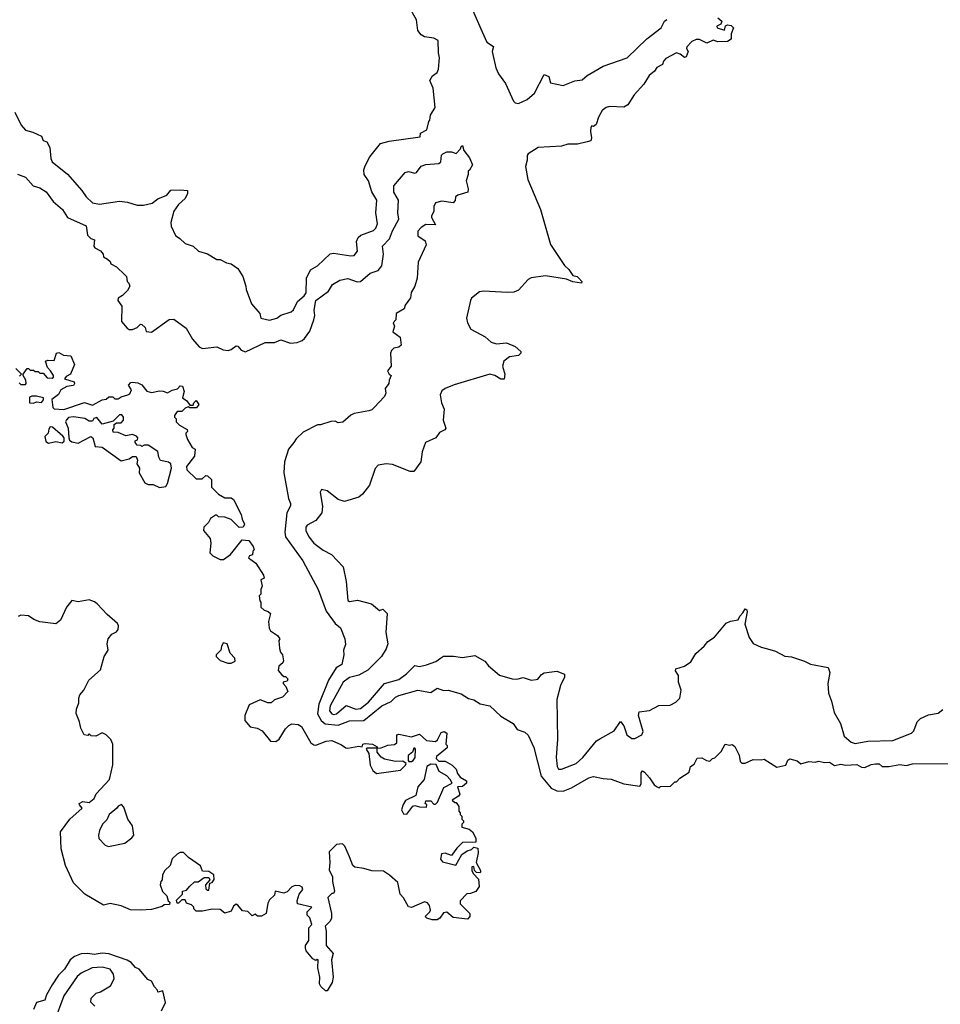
# Model space of a CAD drawing. Extents: x 2494106 to 2685573, y 758056 to 915185.
# Tile 348 of 507: x 2607079 to 2612849, y 896436 to 902605. Entities that reach past the tile are written whole.
import ezdxf

# ---------------------------------------------------------------- set-up
doc = ezdxf.new("R2010")
doc.units = 0

msp = doc.modelspace()

# ---------------------------------------------------------------- linework, layer by layer
at = {"layer": '0CON05XD'}
for points in [[(2607047.5, 902025), (2607088.6, 901945), (2607115, 901912.2), (2607161.3, 901901.3), (2607215.4, 901875.4), (2607225, 901848.8), (2607248.8, 901838.8), (2607266.7, 901805), (2607274, 901735), (2607283.3, 901715), (2607378, 901638), (2607468.5, 901535), (2607495.6, 901495), (2607535, 901457.8), (2607579.1, 901449.1), (2607705, 901468.8), (2607755, 901462), (2607815, 901443.8), (2607855, 901442.5), (2607910, 901455), (2607945, 901482.5), (2608000, 901505), (2608025, 901536.7), (2608085, 901540), (2608130, 901535), (2608130, 901515), (2608116, 901485), (2608075, 901446.2), (2608044.1, 901405.9), (2608025.8, 901335), (2608028, 901312), (2608055, 901252.5), (2608082.5, 901235), (2608115, 901202.5), (2608166.7, 901186.7), (2608200, 901155), (2608255, 901137.5), (2608315, 901102.5), (2608335, 901102.5), (2608375, 901082.5), (2608405, 901076.2), (2608446.4, 901046.4), (2608477.5, 900995), (2608496.4, 900936.4), (2608497.5, 900915), (2608532.5, 900825), (2608583.3, 900765), (2608590, 900735), (2608645, 900722.9), (2608690, 900735), (2608715.8, 900754.2), (2608780, 900775), (2608795, 900787.5), (2608819.7, 900840.3), (2608862, 900875), (2608875, 900893.3), (2608875.7, 900985), (2608902.3, 901037.7), (2608945, 901062.5), (2609025, 901138), (2609045, 901142.5), (2609155, 901125.7), (2609175, 901128), (2609195.8, 901155), (2609190, 901215), (2609199.5, 901240.5), (2609216.1, 901253.9), (2609295.6, 901284.4), (2609311.7, 901298.3), (2609320.8, 901325), (2609310, 901395), (2609316.9, 901475), (2609286.4, 901526.4), (2609265.5, 901595.5), (2609237.5, 901635), (2609236, 901665), (2609245, 901690), (2609273.8, 901745), (2609340.9, 901829.1), (2609395, 901844.3), (2609588.3, 901871.7), (2609590, 901895), (2609630, 901915), (2609643, 901967), (2609650, 901975), (2609653, 902007), (2609682.5, 902055), (2609670, 902175), (2609648.6, 902225), (2609665, 902254.2), (2609694.2, 902275), (2609704.4, 902295), (2609710, 902365), (2609703.6, 902396.4), (2609702.5, 902475), (2609675, 902490), (2609615, 902497.5), (2609595, 902510), (2609575, 902537.5), (2609566, 902605), (2609514.2, 902695)], [(2611455, 902616.2), (2611480, 902595), (2611472.5, 902577.5), (2611447.5, 902565), (2611450, 902555), (2611495, 902540), (2611503, 902567), (2611515, 902573.3), (2611537.9, 902567.9), (2611552.5, 902555), (2611537, 902517), (2611537, 902483), (2611515, 902469.2), (2611455, 902466), (2611425, 902476.2), (2611385, 902458), (2611340, 902480), (2611318.8, 902481.2), (2611291.2, 902468.8), (2611260, 902435), (2611257.5, 902425), (2611267.5, 902405), (2611255, 902372.5), (2611245, 902367.5), (2611218.3, 902388.3), (2611195, 902396.7), (2611127.7, 902362.3), (2611113.8, 902345), (2611107.5, 902325), (2611072.5, 902305), (2611057, 902283), (2611024.4, 902255.6), (2610989.8, 902200.2), (2610929.2, 902135), (2610889.3, 902070.7), (2610865, 902057.5), (2610775, 902061.2), (2610755, 902055.8), (2610730, 902035), (2610705.8, 901995), (2610690.7, 901949.3), (2610675, 901936.7), (2610665, 901940), (2610658.3, 901931.7), (2610655.8, 901905), (2610662.9, 901865), (2610658.8, 901845), (2610635, 901839.2), (2610575, 901824.4), (2610515, 901825.5), (2610475, 901812.7), (2610328, 901805), (2610266, 901765), (2610259.2, 901755), (2610258.8, 901725), (2610248.8, 901685), (2610264.2, 901604.2), (2610343.3, 901415), (2610406.1, 901196.1), (2610492.5, 901065), (2610520.8, 901040.8), (2610545, 901002.5), (2610572.5, 900995), (2610583.8, 900985), (2610602.5, 900965), (2610600, 900955), (2610545, 900963.3), (2610505, 900980), (2610375, 901000), (2610285, 900986.7), (2610265, 900976.7), (2610205, 900910.8), (2610175, 900898.6), (2610135, 900895.6), (2609985.5, 900904.5), (2609960.4, 900899.6), (2609910.7, 900859.3), (2609903.6, 900846.4), (2609879.2, 900735), (2609885.8, 900705), (2609905.9, 900665.9), (2609997, 900617), (2610034.1, 900584.1), (2610066.4, 900573.6), (2610129.3, 900579.3), (2610185, 900556.7), (2610220, 900525), (2610220, 900515), (2610205, 900500), (2610148.3, 900491.7), (2610112.5, 900465), (2610103.8, 900435), (2610120, 900385), (2610115, 900352.5), (2610095, 900353.3), (2610055.8, 900375.8), (2610025, 900384), (2609802.7, 900317.3), (2609745, 900294), (2609725, 900278.8), (2609714.1, 900254.1), (2609723.3, 900205), (2609740, 900165), (2609733.8, 900095), (2609748.8, 900045), (2609742.5, 900035), (2609710.5, 900019.5), (2609687.5, 899985), (2609622.5, 899955), (2609601.7, 899898.3), (2609593.3, 899835), (2609550, 899775), (2609525, 899773.3), (2609415, 899818), (2609375, 899821.4), (2609325, 899813.1), (2609307, 899793), (2609271.8, 899688.2), (2609227.7, 899632.3), (2609205, 899613.3), (2609115, 899586.7), (2609075, 899598.8), (2609005, 899653.8), (2608969.3, 899660.7), (2608961.2, 899645), (2608976.7, 899555), (2608972, 899515), (2608935, 899468), (2608881.3, 899438.7), (2608871.4, 899425), (2608873.1, 899405), (2608890.6, 899365), (2608923.1, 899325), (2608981.4, 899281.4), (2609034, 899255), (2609107, 899177), (2609124.4, 899084.4), (2609135.7, 898965.7), (2609145, 898960), (2609195, 898968.6), (2609284.1, 898944.1), (2609334.1, 898904.1), (2609355, 898912.5), (2609382.5, 898885), (2609373.5, 898765), (2609386.4, 898695), (2609376, 898664), (2609345.6, 898615), (2609259.9, 898530.1), (2609205, 898498.5), (2609145, 898482.5), (2609106.6, 898453.4), (2609024.6, 898305), (2609021.1, 898275), (2609035, 898255.7), (2609045, 898251.1), (2609065, 898256.7), (2609125, 898308.1), (2609185, 898285.4), (2609215, 898290), (2609265, 898329.1), (2609365.8, 898445), (2609455, 898470.8), (2609503.1, 898506.9), (2609555, 898558.1), (2609585, 898552.9), (2609627.8, 898562.2), (2609687.2, 898582.8), (2609716, 898605), (2609735, 898617.1), (2609797.9, 898617.9), (2609855, 898608.1), (2609931.7, 898621.7), (2609995, 898586), (2610016.8, 898556.8), (2610085, 898497.5), (2610165, 898476), (2610195, 898473.8), (2610235, 898482.9), (2610285, 898467.8), (2610315, 898470.6), (2610326.4, 898473.6), (2610348.6, 898501.4), (2610365, 898511.9), (2610445, 898522.5), (2610493.3, 898505), (2610493.8, 898485), (2610467.5, 898432.5), (2610444.2, 898345), (2610448.5, 898095), (2610441.3, 897985), (2610447.8, 897925), (2610455, 897910), (2610475, 897909.6), (2610565.8, 897945), (2610608.3, 897981.7), (2610694, 898086), (2610715, 898100), (2610805, 898150), (2610845, 898207.5), (2610865, 898180), (2610884.7, 898125), (2610915, 898101.5), (2610935, 898101.1), (2610978, 898125), (2610986.2, 898145), (2610957.5, 898245), (2610961.7, 898268.3), (2611025, 898276.2), (2611085, 898308), (2611155, 898310), (2611190.8, 898329.2), (2611216.2, 898355), (2611223.8, 898405), (2611206.7, 898455), (2611207.5, 898495), (2611188.8, 898525), (2611192, 898538), (2611246, 898554), (2611285, 898582.5), (2611317, 898633), (2611369.3, 898680.7), (2611390.7, 898709.3), (2611433, 898737), (2611507, 898823), (2611533, 898837), (2611582.5, 898845), (2611591.3, 898868.7), (2611611.7, 898888.3), (2611625, 898913.3), (2611635, 898907.5), (2611637.5, 898895), (2611623, 898817), (2611650, 898735), (2611675, 898697.5), (2611725, 898672.5), (2611765, 898662.5), (2611815, 898647.5), (2611875, 898617.5), (2611915, 898612.5), (2611996.4, 898586.4), (2612035, 898567.5), (2612146.4, 898546.4), (2612156.7, 898515), (2612143.3, 898445), (2612147.5, 898385), (2612166.7, 898335), (2612182.5, 898265), (2612222.5, 898195), (2612246.7, 898115), (2612289.3, 898079.3), (2612315, 898069.1), (2612395, 898083.9), (2612550.9, 898089.1), (2612667.5, 898135), (2612681.7, 898148.3), (2612702.5, 898205), (2612723.9, 898226.1), (2612775, 898250), (2612835, 898260), (2612865, 898282.5)], [(2609916.1, 902666.1), (2609978.3, 902528.3), (2610007.1, 902465), (2610048, 902438), (2610040.8, 902405), (2610044.1, 902385.9), (2610063.2, 902303.2), (2610079.2, 902265), (2610123.8, 902205), (2610173.8, 902095), (2610183.3, 902085), (2610205, 902079.2), (2610260, 902105), (2610304.6, 902145.4), (2610365, 902262.5), (2610395, 902250), (2610405, 902210), (2610485, 902193.1), (2610558.3, 902221.7), (2610605, 902228.9), (2610635, 902254.4), (2610735, 902312.9), (2610885, 902366.9), (2611010, 902485), (2611100, 902555), (2611119.2, 902595), (2611135, 902605.7)], [(2607065, 901637.5), (2607115, 901617.5), (2607163.8, 901563.8), (2607205, 901552.5), (2607245, 901526.2), (2607288.8, 901465), (2607346.7, 901415), (2607377.5, 901365), (2607495, 901312.5), (2607503.3, 901255), (2607525, 901234), (2607546.7, 901225), (2607543.8, 901185), (2607550, 901175), (2607585.9, 901155.9), (2607602.5, 901135), (2607605, 901120), (2607630, 901105), (2607645, 901090), (2607650, 901075), (2607685, 901057.5), (2607737, 901007), (2607747.5, 900995), (2607752.5, 900965), (2607762.5, 900955), (2607768.8, 900935), (2607755, 900907.5), (2607723, 900877), (2607695, 900860), (2607693.3, 900845), (2607719.3, 900809.3), (2607716.7, 900715), (2607752.3, 900672.3), (2607765, 900664), (2607785, 900664.3), (2607814.1, 900675.9), (2607835, 900696.7), (2607845, 900696.2), (2607865.5, 900675.5), (2607871.2, 900651.2), (2607905, 900648), (2608015, 900726), (2608045, 900728.8), (2608122.1, 900672.1), (2608162.6, 900602.6), (2608204.6, 900554.6), (2608225, 900545.6), (2608315, 900555.6), (2608355, 900536), (2608385, 900532), (2608405, 900538.8), (2608435, 900561.2), (2608445, 900560), (2608466.7, 900535), (2608495, 900524.3), (2608617, 900583), (2608675, 900582), (2608715, 900599.2), (2608775, 900579.2), (2608816.8, 900583.2), (2608850, 900595), (2608863.4, 900606.6), (2608896.3, 900653.7), (2608921.4, 900725), (2608928.8, 900751.2), (2608924.3, 900785), (2608934.2, 900845), (2609013.3, 900905), (2609040, 900945), (2609085, 900973.3), (2609135, 900984), (2609193.2, 900963.2), (2609215, 900964.3), (2609275, 901016), (2609325, 901034), (2609347.6, 901062.4), (2609359.4, 901135), (2609353.1, 901185), (2609397, 901233), (2609415, 901281.2), (2609456, 901355), (2609448, 901395), (2609453.8, 901475), (2609424.3, 901525), (2609424.2, 901565), (2609495, 901647.5), (2609515, 901653.3), (2609555, 901643.3), (2609565, 901647.5), (2609595, 901686.7), (2609625, 901696.7), (2609705, 901703.3), (2609717.5, 901715), (2609723, 901757), (2609730, 901765), (2609755, 901776.7), (2609785, 901776.2), (2609815, 901767.5), (2609842.5, 901795), (2609845, 901810), (2609855, 901817.5), (2609862.5, 901785), (2609898.8, 901738.8), (2609917.5, 901695), (2609898.3, 901661.7), (2609890, 901655), (2609890, 901635), (2609877.5, 901595), (2609888.8, 901545), (2609887.5, 901525), (2609823.9, 901506.1), (2609810, 901495), (2609807, 901473), (2609795, 901457.5), (2609725, 901467.5), (2609685, 901457.5), (2609673.3, 901435), (2609673.3, 901405), (2609660, 901375), (2609660, 901365), (2609685, 901320), (2609625, 901322), (2609595, 901303.3), (2609575, 901280), (2609575, 901250), (2609619.3, 901219.3), (2609626.7, 901195), (2609576, 901085), (2609570.6, 900985), (2609555.7, 900935), (2609532, 900895), (2609527.7, 900862.3), (2609495, 900816.7), (2609487.5, 900792.5), (2609437.5, 900765), (2609436.7, 900725), (2609420, 900705), (2609427.5, 900685), (2609418.3, 900648.3), (2609462.5, 900615), (2609470, 900565), (2609455, 900552.5), (2609423.9, 900546.1), (2609408.3, 900531.7), (2609402.5, 900515), (2609407.5, 900435), (2609383.3, 900405), (2609393.6, 900383.6), (2609407.5, 900375), (2609393.6, 900346.4), (2609393.3, 900325), (2609370, 900295), (2609372.5, 900265), (2609366.1, 900243.9), (2609300, 900175), (2609285, 900160), (2609266.4, 900153.6), (2609175, 900137.5), (2609153.6, 900126.4), (2609105, 900082.5), (2609075, 900080), (2609055, 900090), (2609028.3, 900088.3), (2608965, 900067.5), (2608945, 900067.5), (2608855, 900020), (2608810.7, 899979.3), (2608797.5, 899955), (2608762.5, 899915), (2608737.5, 899835), (2608734, 899765), (2608762.5, 899605), (2608775.9, 899574.1), (2608775, 899560), (2608753.3, 899515), (2608740, 899395), (2608744, 899365), (2608854.2, 899214.2), (2608950, 899035), (2608999.8, 898899.8), (2609055, 898821.2), (2609088.8, 898795), (2609116.4, 898726.4), (2609120.7, 898690.7), (2609108.8, 898655), (2609110, 898625), (2609097.5, 898565), (2609062, 898545), (2609013.6, 898466.4), (2608953.9, 898316.1), (2608944.2, 898255), (2608967.3, 898215), (2608993.6, 898193.6), (2609075, 898184.7), (2609145, 898211.2), (2609235, 898214.4), (2609349.2, 898305), (2609406.6, 898333.4), (2609435, 898360), (2609455, 898370), (2609575, 898404), (2609655, 898390), (2609695, 898416.2), (2609735, 898401.2), (2609765, 898403.8), (2609845, 898382), (2609892.5, 898352.5), (2609925, 898344), (2609965, 898318), (2610025, 898306), (2610095, 898241.2), (2610172.5, 898195), (2610197, 898157), (2610245, 898140), (2610265, 898122.5), (2610301.2, 898045), (2610346.2, 897865), (2610409.1, 897789.1), (2610445, 897772.5), (2610485, 897772.2), (2610537.7, 897792.3), (2610645, 897853.8), (2610675, 897862.5), (2610735, 897850), (2610785, 897847.5), (2610865, 897817.5), (2610965, 897802.5), (2610973, 897817), (2610974, 897886), (2610982, 897898), (2610995, 897891.2), (2611026.2, 897855), (2611055, 897811.2), (2611075, 897797.5), (2611087.5, 897792.5), (2611095, 897800), (2611157, 897803), (2611185, 897830), (2611195, 897830), (2611217, 897853), (2611275, 897890), (2611282.5, 897925), (2611305, 897940), (2611325, 897977.5), (2611355, 897980), (2611383, 897963), (2611405, 897960), (2611420, 897975), (2611435, 897980), (2611475, 898020), (2611500, 898065), (2611530, 898060)], [(2607075, 900330), (2607085, 900320), (2607115, 900320), (2607120, 900325), (2607117, 900347), (2607100, 900375), (2607100, 900385), (2607125, 900420), (2607135, 900420), (2607145, 900410), (2607165, 900410), (2607175, 900400), (2607195, 900400), (2607205, 900390), (2607225, 900390), (2607251.7, 900361.7), (2607281.7, 900358.3), (2607290, 900365), (2607290, 900375), (2607272.5, 900405), (2607252.5, 900425), (2607240, 900465), (2607255, 900472.5), (2607295, 900470), (2607310, 900515), (2607325, 900520), (2607353, 900503), (2607398.3, 900498.3), (2607422.5, 900445), (2607397.5, 900385), (2607370, 900370), (2607360, 900355), (2607420, 900335), (2607423.3, 900325), (2607415, 900314), (2607374.2, 900305.8), (2607337.5, 900285), (2607323, 900257), (2607280, 900225), (2607287.5, 900175), (2607295, 900167.5), (2607355, 900163.3), (2607485, 900206.7), (2607535, 900190), (2607595, 900222.5), (2607621.7, 900228.3), (2607638.3, 900241.7), (2607661.7, 900241.7), (2607675, 900230), (2607695, 900230), (2607715, 900242.5), (2607756.4, 900253.6), (2607768.3, 900261.7), (2607780, 900285), (2607760.8, 900315), (2607775, 900332), (2607785, 900334), (2607819.3, 900329.3), (2607845, 900317.5), (2607875, 900277.5), (2607905, 900268.8), (2607955, 900280), (2607978.3, 900278.3), (2608005, 900266.2), (2608035, 900283.8), (2608068.3, 900291.7), (2608085, 900310), (2608098.3, 900308.3), (2608110, 900275), (2608100, 900235), (2608126.7, 900216.7), (2608145, 900190), (2608165, 900190), (2608170, 900205), (2608185, 900220), (2608202.5, 900195), (2608187, 900173), (2608145, 900172.5), (2608135, 900180), (2608115, 900170), (2608095, 900150), (2608065, 900150), (2608050, 900125), (2608050, 900115), (2608060, 900105), (2608060, 900085), (2608080, 900065), (2608128.3, 900038.3), (2608130, 900025), (2608120, 900015), (2608120, 900005), (2608130, 899975), (2608160, 899925), (2608177.5, 899915), (2608175, 899870), (2608124.1, 899805.9), (2608126.7, 899785), (2608185, 899727.5), (2608221.7, 899728.3), (2608245, 899750), (2608255, 899747.5), (2608280, 899725), (2608280, 899675), (2608325, 899632.5), (2608365, 899610), (2608405, 899610), (2608418.3, 899598.3), (2608467.5, 899505), (2608472.5, 899475), (2608487.5, 899445), (2608480, 899425), (2608455, 899422.5), (2608403.6, 899473.6), (2608365, 899487.5), (2608325, 899490), (2608315, 899500), (2608305, 899500), (2608275, 899480), (2608262.5, 899455), (2608232.5, 899425), (2608230, 899405), (2608272.5, 899355), (2608277.5, 899325), (2608270, 899265), (2608290, 899245), (2608335, 899222.5), (2608356.7, 899223.3), (2608400, 899255), (2608473, 899347), (2608515, 899342.5), (2608542.5, 899305), (2608547.5, 899282.5), (2608540, 899275), (2608538.3, 899251.7), (2608520, 899245), (2608513, 899233), (2608559.3, 899199.3), (2608607.5, 899125), (2608610, 899105), (2608590, 899095), (2608597.5, 899055), (2608590, 899035), (2608590, 899005), (2608580, 898995), (2608583, 898963), (2608590, 898955), (2608590, 898925), (2608610, 898905), (2608636.7, 898896.7), (2608650, 898885), (2608637.5, 898835), (2608643, 898793), (2608650, 898775), (2608695, 898747.5), (2608710, 898725), (2608702.5, 898715), (2608707.5, 898665), (2608713, 898643), (2608726.7, 898625), (2608733, 898587), (2608727.5, 898575), (2608702.5, 898555), (2608698.3, 898528.3), (2608720.7, 898500.7), (2608735, 898490), (2608745, 898490), (2608760, 898475), (2608755, 898460), (2608730, 898455), (2608730, 898445), (2608747, 898427), (2608760, 898395), (2608725, 898360), (2608676.4, 898343.6), (2608655, 898323.8), (2608635, 898324), (2608585, 898342.5), (2608517, 898313), (2608490, 898245), (2608490, 898215), (2608523.9, 898173.9), (2608566.2, 898166.2), (2608599.3, 898149.3), (2608650, 898085), (2608685, 898082.5), (2608705, 898097.5), (2608745, 898162.5), (2608765, 898182.5), (2608785, 898192.5), (2608825, 898188.8), (2608845, 898176.7), (2608904, 898074), (2608922.3, 898062.3), (2608935, 898058.8), (2609000, 898085), (2609035, 898088.8), (2609095, 898062.5), (2609122.5, 898042.5), (2609135, 898041.2), (2609205, 898052.5), (2609225, 898050), (2609230, 898065), (2609245, 898070), (2609290, 898065), (2609318.3, 898048.3), (2609320, 898040), (2609345, 898042.5), (2609385, 898060), (2609427, 898063), (2609442.5, 898075), (2609442.5, 898125), (2609455, 898128.8), (2609535, 898112.5), (2609585, 898127.5), (2609628.3, 898088.3), (2609685, 898082.5), (2609697, 898093), (2609720.7, 898139.3), (2609740, 898145), (2609756.7, 898135), (2609750, 898065), (2609757, 898057), (2609757, 898043), (2609691.7, 897988.3), (2609690, 897975), (2609705, 897960), (2609745, 897960), (2609790, 897935), (2609815, 897910), (2609823, 897883), (2609840, 897860), (2609880, 897835), (2609878.3, 897821.7), (2609855, 897800), (2609821.7, 897798.3), (2609837, 897753), (2609829.3, 897740.7), (2609790, 897715), (2609805, 897700), (2609815, 897700), (2609830, 897675), (2609830, 897645), (2609840, 897635), (2609840, 897625), (2609850, 897615), (2609850, 897595), (2609860, 897585), (2609860, 897575), (2609850, 897565), (2609850, 897545), (2609895, 897532.5), (2609916.4, 897516.4), (2609937, 897477), (2609938.3, 897451.7), (2609855, 897450), (2609817.5, 897415), (2609785, 897367.5), (2609745, 897382.5), (2609721.7, 897378.3), (2609716.7, 897345), (2609728.3, 897328.3), (2609811.7, 897308.3), (2609850, 897375), (2609883, 897397), (2609910, 897405), (2609925, 897420), (2609950, 897415), (2609952.5, 897385), (2609940, 897325), (2609967.5, 897275), (2609967.5, 897265), (2609965, 897260), (2609941.7, 897261.7), (2609930, 897275), (2609925, 897300), (2609913.3, 897296.7), (2609912.5, 897275), (2609920, 897255), (2609955, 897220), (2609957.5, 897175), (2609936.7, 897143.3), (2609905, 897130), (2609881.7, 897128.3), (2609840, 897085), (2609840, 897065), (2609900, 897005), (2609900, 896985), (2609885, 896970), (2609795, 896980), (2609755, 897012.5), (2609735, 897010), (2609712.5, 896975), (2609695.8, 896964.2), (2609664.1, 896964.1), (2609630, 896975), (2609620, 896985), (2609650, 897015), (2609652.5, 897025), (2609647.5, 897055), (2609635, 897072.5), (2609615, 897077.5), (2609535, 897043.3), (2609515, 897047.5), (2609483.6, 897103.6), (2609463.3, 897125), (2609448.3, 897198.3), (2609397.5, 897245), (2609359.3, 897269.3), (2609285, 897271.2), (2609235, 897287.5), (2609180, 897295), (2609167.5, 897305), (2609145, 897360)], [(2607055, 900420), (2607090, 900385), (2607078.3, 900371.7)], [(2607165, 900202.5), (2607185, 900210), (2607215, 900207.5), (2607227, 900223), (2607227.5, 900235), (2607185, 900246.7), (2607153.9, 900246.1), (2607140, 900240), (2607140, 900205), (2607165, 900202.5)], [(2607955, 899673.3), (2607995, 899680), (2608005, 899700), (2608030, 899795), (2608025, 899822.5), (2608012.3, 899832.3), (2607962.3, 899842.3), (2607950, 899865), (2607945, 899900), (2607885, 899940), (2607858.3, 899938.3), (2607845, 899930), (2607837, 899937), (2607815, 899940), (2607802.5, 899955), (2607803.3, 899966.7), (2607816.4, 899973.6), (2607820, 899985), (2607810, 899995), (2607785, 900006.7), (2607745, 899997.5), (2607695, 900017.5), (2607665, 900020), (2607662.5, 900035), (2607670, 900045), (2607671.7, 900068.3), (2607685, 900080), (2607715, 900080), (2607730, 900095), (2607730, 900115), (2607718.3, 900128.3), (2607705, 900130), (2607665, 900090), (2607595, 900070), (2607561.7, 900111.7), (2607543.6, 900106.4), (2607535, 900090), (2607515, 900090), (2607486.4, 900106.4), (2607415, 900116.7), (2607385, 900112.5), (2607371.7, 900098.3), (2607366.7, 900085), (2607382.5, 900045), (2607387.5, 899985), (2607391.2, 899971.2), (2607405, 899960), (2607445, 899951.2), (2607525, 899993.3), (2607536.7, 899985), (2607551.7, 899931.7), (2607595.9, 899925.9), (2607715, 899840), (2607765, 899852.5), (2607785, 899867.5), (2607808.3, 899868.3), (2607817.5, 899845), (2607813, 899823), (2607828.8, 899795), (2607826.7, 899765), (2607863.6, 899703.6), (2607885, 899692.5), (2607915, 899692.5), (2607955, 899673.3)], [(2607258.3, 899951.7), (2607305, 899961.2), (2607345, 899953.3), (2607357.5, 899965), (2607356.7, 899985), (2607350, 899995), (2607285, 900052.5), (2607270, 900055), (2607260.7, 900039.3), (2607257.5, 900015), (2607236.9, 899993.1), (2607241.8, 899961.8), (2607258.3, 899951.7)], [(2609145, 897360), (2609117, 897427), (2609101.7, 897441.7), (2609063.9, 897436.1), (2609018.3, 897391.7), (2609023.3, 897325), (2609019.3, 897279.3), (2609040, 897235), (2609038.8, 897205), (2609052.5, 897145), (2609045, 897130), (2609035, 897130), (2609010, 897105), (2609032.5, 897005), (2609033.3, 896975), (2609025, 896957.5), (2608992.5, 896925), (2609000, 896895), (2609000, 896805), (2609042.5, 896755), (2609032.5, 896715), (2609042.5, 896605), (2609037, 896573), (2609005, 896520), (2608995, 896520), (2608967, 896547), (2608957.5, 896565), (2608960, 896605), (2608947.5, 896665), (2608950, 896715), (2608943, 896717), (2608935, 896710), (2608915, 896720), (2608875, 896770), (2608870, 896785), (2608870, 896805), (2608890, 896835), (2608890, 896915), (2608910, 896935), (2608896.7, 896976.7), (2608880, 896995), (2608880, 897015), (2608910, 897045), (2608820, 897065), (2608817.5, 897085), (2608830, 897125), (2608852.5, 897155), (2608849.3, 897169.3), (2608835, 897177.5), (2608805, 897180), (2608785, 897172.5), (2608755, 897140), (2608735, 897131.2), (2608680, 897145), (2608675, 897120), (2608645, 897090), (2608635, 897070), (2608622.5, 897005), (2608595, 896987.5), (2608568.3, 896988.3), (2608555, 897000), (2608535, 896990), (2608508.3, 897018.3), (2608475, 897022.5), (2608445, 897057.5), (2608435, 897062.5), (2608418.3, 897051.7), (2608405, 897020), (2608365, 897007.5), (2608335, 897030), (2608285, 897032.5), (2608225, 897020), (2608185, 897020), (2608170, 897035), (2608170, 897045), (2608155, 897060), (2608125, 897070), (2608115, 897090), (2608095, 897090), (2608075, 897070), (2608065, 897070), (2608062.5, 897087.5), (2608100, 897125), (2608100, 897145), (2608125, 897150), (2608142.5, 897175), (2608175, 897202.5), (2608197, 897203), (2608235, 897230), (2608265, 897230), (2608270, 897215), (2608242.5, 897185), (2608245, 897160), (2608255, 897150), (2608265, 897150), (2608270, 897195), (2608285, 897200), (2608297, 897217), (2608295, 897247.5), (2608265, 897267.5), (2608225, 897270), (2608213, 897303), (2608137.5, 897355), (2608105, 897387.5), (2608085, 897387.5), (2608065, 897377.5), (2608033.6, 897346.4), (2608022.5, 897305), (2607987.5, 897275), (2607973.6, 897246.4), (2607972.5, 897215), (2607962.5, 897205), (2607960, 897185), (2607973, 897143), (2608000, 897115), (2608010, 897085), (2608020, 897075), (2608018.3, 897061.7), (2607985, 897060), (2607971.7, 897048.3), (2607905, 897030), (2607835, 897026), (2607773, 897027), (2607715, 897053.3), (2607645, 897066.7), (2607605, 897057.5), (2607487.5, 897125), (2607416.2, 897196.2), (2607366.7, 897305), (2607339.3, 897410.7), (2607335, 897517.5), (2607393.4, 897596.6), (2607470, 897665), (2607453.1, 897685), (2607451.9, 897695), (2607475, 897707.3), (2607515, 897701.2), (2607545, 897725.8), (2607558.9, 897755), (2607640.8, 897845), (2607663, 897937), (2607662.5, 898065), (2607650, 898095), (2607620, 898125), (2607595.8, 898135.8), (2607555, 898116.7), (2607527.5, 898117.5), (2607515, 898130), (2607505, 898120), (2607482.5, 898125), (2607462.5, 898165), (2607453.8, 898205), (2607431.7, 898258.3), (2607433.8, 898285), (2607450, 898325), (2607448.8, 898355), (2607455.8, 898374.2), (2607481.2, 898405), (2607512.7, 898467.3), (2607585, 898532.5), (2607608, 898615), (2607633.8, 898655), (2607626, 898695), (2607633.8, 898725), (2607655.8, 898754.2), (2607685, 898768.8), (2607695.8, 898785), (2607697.7, 898807.7), (2607691.7, 898821.7), (2607627.3, 898877.3), (2607564.2, 898944.2), (2607548.3, 898958.3), (2607515, 898970), (2607445, 898958), (2607405, 898966.7), (2607371.2, 898925), (2607335, 898842.5), (2607305, 898820), (2607205, 898832.5), (2607166.8, 898846.8), (2607135, 898870.8), (2607085, 898873.8), (2607070, 898865)], [(2608405, 898572.5), (2608430, 898585), (2608427.5, 898605), (2608397.5, 898635), (2608380, 898695), (2608355, 898700), (2608343, 898677), (2608340, 898655), (2608310, 898625), (2608310, 898615), (2608335, 898590), (2608383, 898573), (2608405, 898572.5)], [(2611530, 898060), (2611545, 898064), (2611561.7, 898051.7), (2611587.5, 897997.5), (2611595, 897957.5), (2611605, 897946.7), (2611625, 897947.5), (2611675, 897970), (2611725, 897967.5), (2611745, 897972.5), (2611825, 897922.5), (2611880, 897935), (2611893.9, 897966.1), (2611905, 897973.8), (2611951.7, 897961.7), (2611975, 897942.5), (2612025, 897957.5), (2612063.6, 897953.6), (2612085, 897960), (2612125, 897951.2), (2612155, 897953.3), (2612185, 897931.2), (2612225, 897940), (2612255, 897933.8), (2612325, 897938.8), (2612355, 897922), (2612375, 897918.8), (2612415, 897938), (2612443.3, 897943.3), (2612465, 897942.5), (2612485, 897926.7), (2612525, 897926.2), (2612595, 897938.8), (2612635, 897931.2), (2612675, 897943.3), (2612943.6, 897943.6)], [(2609315, 897882.5), (2609465, 897902.5), (2609496.4, 897933.6), (2609500, 897945), (2609479.3, 897959.3), (2609435, 897956.7), (2609365, 897972), (2609345, 897983.8), (2609320, 898015), (2609320, 898040), (2609255, 898040), (2609250, 898035), (2609267, 898007), (2609276.2, 897935), (2609291.7, 897901.7), (2609315, 897882.5)], [(2609535, 897956.7), (2609545, 897963.3), (2609558.3, 897981.7), (2609560, 898035), (2609555, 898040), (2609550, 898040), (2609540, 898015), (2609513.3, 897995), (2609512.5, 897962.5), (2609517.5, 897957.5), (2609535, 897956.7)], [(2609505, 897627.5), (2609543.6, 897676.4), (2609555, 897682.5), (2609585, 897672.5), (2609628.3, 897671.7), (2609630, 897685), (2609620, 897695), (2609625, 897710), (2609655, 897710), (2609675, 897690), (2609685, 897690), (2609697, 897703), (2609737.5, 897795), (2609788.3, 897821.7), (2609777.5, 897845), (2609756.7, 897866.7), (2609707.5, 897895), (2609688.3, 897938.3), (2609655, 897940), (2609630, 897925), (2609613.3, 897845), (2609575, 897797.5), (2609562.5, 897745), (2609497, 897713), (2609481.7, 897688.3), (2609472.5, 897655), (2609485, 897630), (2609505, 897627.5)], [(2607635, 897423.8), (2607737.5, 897445), (2607781.7, 897478.3), (2607793.3, 897495), (2607786.2, 897555), (2607756.2, 897595), (2607731.7, 897671.7), (2607717, 897687), (2607695, 897677.5), (2607687.5, 897665), (2607638.8, 897625), (2607625, 897592.5), (2607598.8, 897565), (2607580, 897525), (2607572, 897495), (2607574.1, 897474.1), (2607615, 897432.5), (2607635, 897423.8)], [(2607967.5, 896395), (2607993, 896447), (2607975, 896520), (2607945, 896512.5), (2607942.5, 896525), (2607923.3, 896545), (2607905, 896580), (2607882.3, 896592.3), (2607826.7, 896655), (2607805, 896666.2), (2607777.4, 896697.4), (2607753.1, 896713.1), (2607637.9, 896752.1), (2607595, 896755.6), (2607545, 896747.5), (2607505, 896753.3), (2607465, 896752.5), (2607423.3, 896735), (2607395.7, 896714.3), (2607360, 896655), (2607322.1, 896617.9), (2607281.3, 896558.7), (2607246.2, 896495), (2607237.3, 896462.7), (2607185, 896447.5), (2607165, 896402.5)], [(2607550, 896425), (2607525, 896450), (2607526.2, 896475), (2607557.5, 896505), (2607585, 896514), (2607647.6, 896552.4), (2607671.2, 896595), (2607666.7, 896625), (2607646.7, 896655), (2607595, 896668.5), (2607533.3, 896665), (2607465, 896631.5), (2607439.5, 896610.5), (2607355, 896489.2), (2607295.5, 896325)]]:
    msp.add_lwpolyline(points, dxfattribs=at)

doc.saveas('drawing.dxf')
